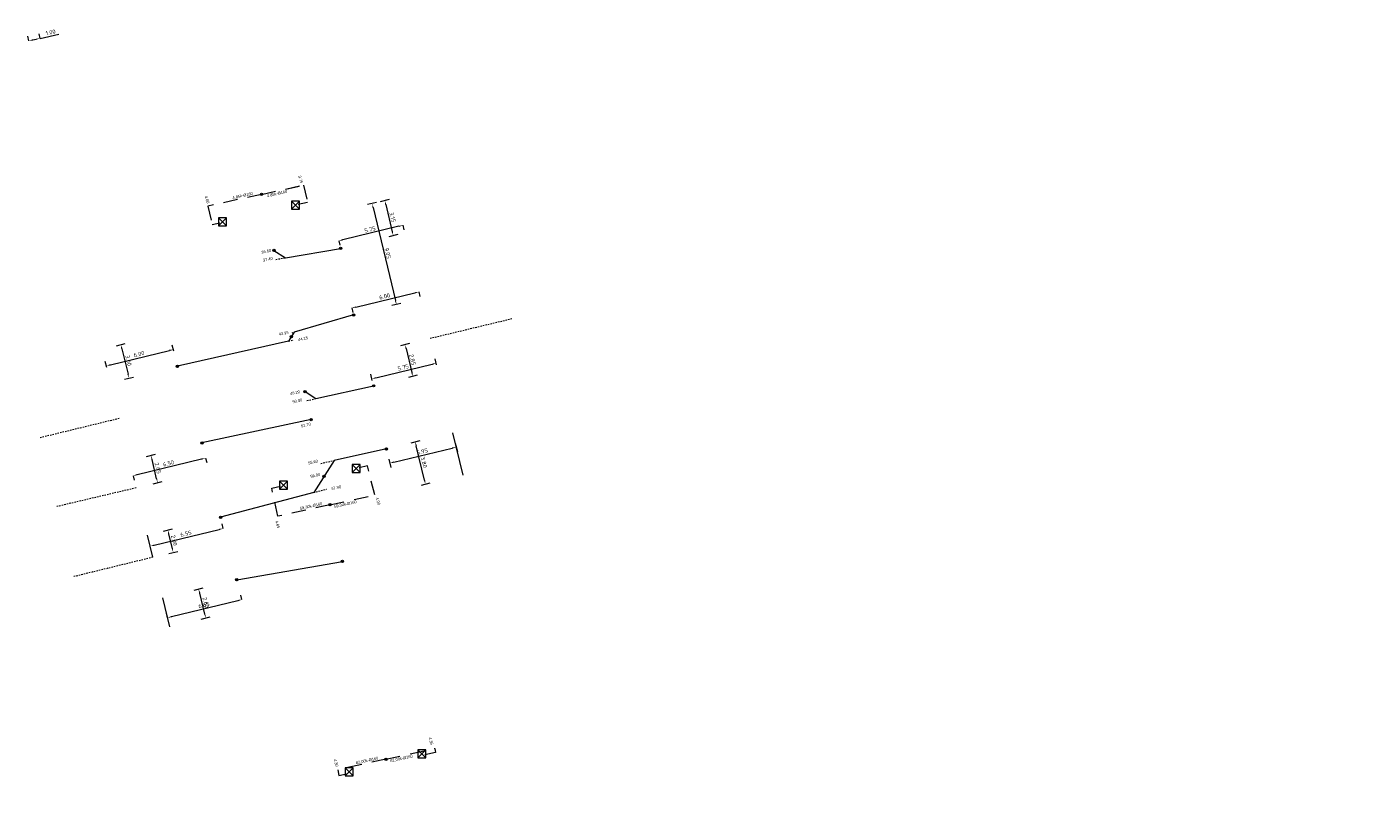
# Model space of a CAD drawing. Header units: inches. Extents: x 0 to 191500, y 0 to 342750.
# Tile 499 of 547: x 188526 to 188642, y 335817 to 335886. Entities that reach past the tile are written whole.
import ezdxf

# ---------------------------------------------------------------- set-up
doc = ezdxf.new("R2010")
doc.units = ezdxf.units.IN
doc.header["$MEASUREMENT"] = 0
for name, pattern in [('RI-HWA_KOLKAANSLUITING', [4.3, 2.5, -1.8]), ('RI-VWA_HUISAANSLUITING', [6.1, 2.5, -1.8, 0, -1.8]), ('STIPPELFIJN', [0.375, 0.25, -0.125])]:
    doc.linetypes.add(name, pattern=pattern)
doc.layers.get('0').update_dxf_attribs({"lineweight": 20})
doc.layers.get('DefPoints').update_dxf_attribs({"lineweight": 20})
for name, color, linetype, lineweight in [('ECW', 150, 'Continuous', 20), ('LOODLIJN', 11, 'STIPPELFIJN', 20), ('N-WE-RI-HWA-MAATVOERING-T25', 151, 'Continuous', 20), ('N-WE-RI-HWA_KOLK-S', 150, 'Continuous', 20), ('N-WE-RI-HWA_KOLKAANSLUITING_PVC_160-G', 150, 'RI-HWA_KOLKAANSLUITING', 20), ('N-WE-RI-INLAAT', 7, 'Continuous', 20), ('N-WE-RI-VWA-MAATVOERING-T25', 30, 'Continuous', 20), ('N-WE-RI-VWA_HUISAANSLUITING', 20, 'RI-VWA_HUISAANSLUITING', 20), ('N-WE-RI-VWA_RIOOLPUT_ONTSTOPPINGSPUT-G', 30, 'Continuous', 20)]:
    doc.layers.add(name, color=color, linetype=linetype, lineweight=lineweight)
doc.styles.add('ISO', font='isocpeur.ttf', dxfattribs={"height": 2.5})
doc.styles.add('NLCS-ISO-M200-T18', font='txt', dxfattribs={"height": 0.36})
doc.dimstyles.new('NLCS-M200-T18-PIJL_L2_H1', dxfattribs={"dimscale": 0.2, "dimtxt": 2.5, "dimasz": 1.8, "dimexe": 2, "dimexo": 2, "dimgap": 0.7, "dimtad": 1, "dimzin": 0, "dimdsep": 46, "dimtxsty": 'NLCS-ISO-M200-T18', "dimcen": 0, "dimdle": 2, "dimclrd": 256, "dimclre": 256, "dimclrt": 256, "dimadec": 1, "dimazin": 0, "dimtfac": 1, "dimtdec": 3, "dimtofl": 0, "dimtmove": 0, "dimatfit": 3, "dimfxl": 2, "dimfxlon": 1, "dimtfillclr": 256, "dimtolj": 1, "dimtzin": 0, "dimlwd": -1, "dimlwe": -1, "dimarcsym": 0})
picture_1 = doc.add_image_def('image1.ecw', size_in_pixel=(220000, 285000))

# ---------------------------------------------------------------- blocks, each defined once
blk = doc.blocks.new('*D2806')
at = {"layer": 'DefPoints', "color": 0, "ltscale": 0.5, "transparency": 16777216}
for p in [(188557.67, 335870.78), (188557.41, 335867.47), (188558.41, 335867.71)]:
    blk.add_point(p, dxfattribs=at)
at = {"layer": 'N-WE-RI-VWA-MAATVOERING-T25', "ltscale": 0.5, "transparency": 16777216}
for p, q in [((188557.06, 335870.63), (188556.28, 335870.44)), ((188556.76, 335870.19), (188557.32, 335867.82)), ((188557.8, 335867.57), (188557.02, 335867.38))]:
    blk.add_line(p, q, dxfattribs=at)
for points in [[(188556.81, 335870.2), (188556.7, 335870.17), (188556.67, 335870.54)], [(188557.38, 335867.84), (188557.27, 335867.81), (188557.41, 335867.47)]]:
    blk.add_solid(points, dxfattribs=at)
at = {"layer": 'N-WE-RI-VWA-MAATVOERING-T25', "ltscale": 0.5, "transparency": 16777216, "insert": (188557.35, 335869.08), "char_height": 0.36, "attachment_point": 5, "rotation": 283.5294, "style": 'NLCS-ISO-M200-T18'}
blk.add_mtext('\\A1;3.15', dxfattribs=at)
blk = doc.blocks.new('*D2807')
at = {"layer": 'DefPoints', "color": 0, "ltscale": 0.5, "transparency": 16777216}
for p in [(188558.16, 335868.72), (188552.57, 335867.38), (188552.66, 335867.03)]:
    blk.add_point(p, dxfattribs=at)
at = {"layer": 'N-WE-RI-VWA-MAATVOERING-T25', "ltscale": 0.5, "transparency": 16777216}
for p, q in [((188557.9, 335868.3), (188553.01, 335867.12)), ((188558.25, 335868.38), (188558.34, 335867.99)), ((188552.66, 335867.03), (188552.75, 335866.65))]:
    blk.add_line(p, q, dxfattribs=at)
for points in [[(188557.88, 335868.35), (188557.91, 335868.24), (188558.25, 335868.38)], [(188552.99, 335867.18), (188553.02, 335867.06), (188552.66, 335867.03)]]:
    blk.add_solid(points, dxfattribs=at)
at = {"layer": 'N-WE-RI-VWA-MAATVOERING-T25', "ltscale": 0.5, "transparency": 16777216, "insert": (188555.38, 335868.02), "char_height": 0.36, "attachment_point": 5, "rotation": 13.5294, "style": 'NLCS-ISO-M200-T18'}
blk.add_mtext('\\A1;5.75', dxfattribs=at)
blk = doc.blocks.new('*D2808')
at = {"layer": 'DefPoints', "color": 0, "ltscale": 0.5, "transparency": 16777216}
for p in [(188557.67, 335870.78), (188557.68, 335861.47), (188559.79, 335861.98)]:
    blk.add_point(p, dxfattribs=at)
at = {"layer": 'N-WE-RI-VWA-MAATVOERING-T25', "ltscale": 0.5, "transparency": 16777216}
for p, q in [((188555.95, 335870.36), (188555.17, 335870.18)), ((188555.65, 335869.92), (188557.59, 335861.82)), ((188558.07, 335861.56), (188557.29, 335861.38))]:
    blk.add_line(p, q, dxfattribs=at)
for points in [[(188555.7, 335869.93), (188555.59, 335869.91), (188555.56, 335870.27)], [(188557.65, 335861.84), (188557.54, 335861.81), (188557.68, 335861.47)]]:
    blk.add_solid(points, dxfattribs=at)
at = {"layer": 'N-WE-RI-VWA-MAATVOERING-T25', "ltscale": 0.5, "transparency": 16777216, "insert": (188556.93, 335865.95), "char_height": 0.36, "attachment_point": 5, "rotation": 283.5294, "style": 'NLCS-ISO-M200-T18'}
blk.add_mtext('\\A1;9.05', dxfattribs=at)
blk = doc.blocks.new('*D2809')
at = {"layer": 'DefPoints', "color": 0, "ltscale": 0.5, "transparency": 16777216}
for p in [(188559.59, 335862.81), (188559.64, 335862.58), (188553.75, 335861.41)]:
    blk.add_point(p, dxfattribs=at)
at = {"layer": 'N-WE-RI-VWA-MAATVOERING-T25', "ltscale": 0.5, "transparency": 16777216}
for p, q in [((188559.64, 335862.58), (188559.73, 335862.19)), ((188554.16, 335861.26), (188559.29, 335862.5)), ((188553.81, 335861.18), (188553.9, 335860.79))]:
    blk.add_line(p, q, dxfattribs=at)
for points in [[(188559.28, 335862.55), (188559.31, 335862.44), (188559.64, 335862.58)], [(188554.14, 335861.32), (188554.17, 335861.2), (188553.81, 335861.18)]]:
    blk.add_solid(points, dxfattribs=at)
at = {"layer": 'N-WE-RI-VWA-MAATVOERING-T25', "ltscale": 0.5, "transparency": 16777216, "insert": (188556.65, 335862.19), "char_height": 0.36, "attachment_point": 5, "rotation": 13.5294, "style": 'NLCS-ISO-M200-T18'}
blk.add_mtext('\\A1;6.00', dxfattribs=at)
blk = doc.blocks.new('*D2810')
at = {"layer": 'DefPoints', "color": 0, "ltscale": 0.5, "transparency": 16777216}
for p in [(188538.26, 335857.55), (188538.39, 335857.01), (188532.56, 335855.59)]:
    blk.add_point(p, dxfattribs=at)
at = {"layer": 'N-WE-RI-VWA-MAATVOERING-T25', "ltscale": 0.5, "transparency": 16777216}
for p, q in [((188538.29, 335857.4), (188538.16, 335857.94)), ((188532.78, 335856.22), (188537.91, 335857.47)), ((188532.46, 335855.98), (188532.33, 335856.52))]:
    blk.add_line(p, q, dxfattribs=at)
for points in [[(188537.89, 335857.53), (188537.92, 335857.41), (188538.26, 335857.55)], [(188532.76, 335856.28), (188532.79, 335856.16), (188532.43, 335856.14)]]:
    blk.add_solid(points, dxfattribs=at)
at = {"layer": 'N-WE-RI-VWA-MAATVOERING-T25', "ltscale": 0.5, "transparency": 16777216, "insert": (188535.27, 335857.16), "char_height": 0.36, "attachment_point": 5, "rotation": 13.6662, "style": 'NLCS-ISO-M200-T18'}
blk.add_mtext('\\A1;6.00', dxfattribs=at)
blk = doc.blocks.new('*D2811')
at = {"layer": 'DefPoints', "color": 0, "ltscale": 0.5, "transparency": 16777216}
for p in [(188532.07, 335857.59), (188532.78, 335854.68), (188534.39, 335855.07)]:
    blk.add_point(p, dxfattribs=at)
at = {"layer": 'N-WE-RI-VWA-MAATVOERING-T25', "ltscale": 0.5, "transparency": 16777216}
for p, q in [((188533.3, 335857.89), (188534.07, 335858.08)), ((188533.77, 335857.63), (188534.31, 335855.42)), ((188534, 335854.98), (188534.78, 335855.16))]:
    blk.add_line(p, q, dxfattribs=at)
for points in [[(188533.83, 335857.65), (188533.71, 335857.62), (188533.68, 335857.98)], [(188534.37, 335855.43), (188534.25, 335855.41), (188534.39, 335855.07)]]:
    blk.add_solid(points, dxfattribs=at)
at = {"layer": 'N-WE-RI-VWA-MAATVOERING-T25', "ltscale": 0.5, "transparency": 16777216, "insert": (188534.35, 335856.6), "char_height": 0.36, "attachment_point": 5, "rotation": 283.6662, "style": 'NLCS-ISO-M200-T18'}
blk.add_mtext('\\A1;3.00', dxfattribs=at)
blk = doc.blocks.new('*D2812')
at = {"layer": 'DefPoints', "color": 0, "ltscale": 0.5, "transparency": 16777216}
for p in [(188561.14, 335856.36), (188561.27, 335855.83), (188555.68, 335854.48)]:
    blk.add_point(p, dxfattribs=at)
at = {"layer": 'N-WE-RI-VWA-MAATVOERING-T25', "ltscale": 0.5, "transparency": 16777216}
for p, q in [((188561.17, 335856.22), (188561.05, 335856.75)), ((188555.9, 335855.1), (188560.79, 335856.27)), ((188555.58, 335854.87), (188555.45, 335855.4))]:
    blk.add_line(p, q, dxfattribs=at)
for points in [[(188560.77, 335856.33), (188560.8, 335856.21), (188561.14, 335856.36)], [(188555.88, 335855.15), (188555.91, 335855.04), (188555.55, 335855.01)]]:
    blk.add_solid(points, dxfattribs=at)
at = {"layer": 'N-WE-RI-VWA-MAATVOERING-T25', "ltscale": 0.5, "transparency": 16777216, "insert": (188558.27, 335856), "char_height": 0.36, "attachment_point": 5, "rotation": 13.5294, "style": 'NLCS-ISO-M200-T18'}
blk.add_mtext('\\A1;5.75', dxfattribs=at)
blk = doc.blocks.new('*D2813')
at = {"layer": 'DefPoints', "color": 0, "ltscale": 0.5, "transparency": 16777216}
for p in [(188560.62, 335858.51), (188561.29, 335855.74), (188559.11, 335855.21)]:
    blk.add_point(p, dxfattribs=at)
at = {"layer": 'N-WE-RI-VWA-MAATVOERING-T25', "ltscale": 0.5, "transparency": 16777216}
for p, q in [((188558.83, 335858.08), (188558.05, 335857.89)), ((188558.52, 335857.64), (188559.02, 335855.56)), ((188559.5, 335855.31), (188558.72, 335855.12))]:
    blk.add_line(p, q, dxfattribs=at)
for points in [[(188558.58, 335857.65), (188558.47, 335857.62), (188558.44, 335857.99)], [(188559.08, 335855.58), (188558.96, 335855.55), (188559.11, 335855.21)]]:
    blk.add_solid(points, dxfattribs=at)
at = {"layer": 'N-WE-RI-VWA-MAATVOERING-T25', "ltscale": 0.5, "transparency": 16777216, "insert": (188559.08, 335856.67), "char_height": 0.36, "attachment_point": 5, "rotation": 283.5294, "style": 'NLCS-ISO-M200-T18'}
blk.add_mtext('\\A1;2.85', dxfattribs=at)
blk = doc.blocks.new('*D2814')
at = {"layer": 'DefPoints', "color": 0, "ltscale": 0.5, "transparency": 16777216}
for p in [(188540.98, 335848.49), (188534.66, 335846.95), (188534.75, 335846.56)]:
    blk.add_point(p, dxfattribs=at)
at = {"layer": 'N-WE-RI-VWA-MAATVOERING-T25', "ltscale": 0.5, "transparency": 16777216}
for p, q in [((188540.72, 335848.01), (188535.1, 335846.65)), ((188541.07, 335848.1), (188541.17, 335847.71)), ((188534.75, 335846.56), (188534.85, 335846.17))]:
    blk.add_line(p, q, dxfattribs=at)
for points in [[(188540.71, 335848.07), (188540.74, 335847.96), (188541.07, 335848.1)], [(188535.09, 335846.71), (188535.12, 335846.59), (188534.75, 335846.56)]]:
    blk.add_solid(points, dxfattribs=at)
at = {"layer": 'N-WE-RI-VWA-MAATVOERING-T25', "ltscale": 0.5, "transparency": 16777216, "insert": (188537.84, 335847.64), "char_height": 0.36, "attachment_point": 5, "rotation": 13.6662, "style": 'NLCS-ISO-M200-T18'}
blk.add_mtext('\\A1;6.50', dxfattribs=at)
blk = doc.blocks.new('*D2815')
at = {"layer": 'DefPoints', "color": 0, "ltscale": 0.5, "transparency": 16777216}
for p in [(188534.44, 335847.88), (188536.31, 335848.33), (188535.01, 335845.5)]:
    blk.add_point(p, dxfattribs=at)
at = {"layer": 'N-WE-RI-VWA-MAATVOERING-T25', "ltscale": 0.5, "transparency": 16777216}
for p, q in [((188535.92, 335848.24), (188536.7, 335848.43)), ((188536.8, 335846.3), (188536.4, 335847.98)), ((188536.5, 335845.86), (188537.28, 335846.05))]:
    blk.add_line(p, q, dxfattribs=at)
for points in [[(188536.45, 335848), (188536.34, 335847.97), (188536.31, 335848.33)], [(188536.86, 335846.32), (188536.75, 335846.29), (188536.89, 335845.95)]]:
    blk.add_solid(points, dxfattribs=at)
at = {"layer": 'N-WE-RI-VWA-MAATVOERING-T25', "ltscale": 0.5, "transparency": 16777216, "insert": (188536.91, 335847.22), "char_height": 0.36, "attachment_point": 5, "rotation": 283.6662, "style": 'NLCS-ISO-M200-T18'}
blk.add_mtext('\\A1;2.45', dxfattribs=at)
blk = doc.blocks.new('*D2816')
at = {"layer": 'DefPoints', "color": 0, "ltscale": 0.5, "transparency": 16777216}
for p in [(188562.6, 335850.29), (188559.33, 335849.51), (188563.49, 335846.6)]:
    blk.add_point(p, dxfattribs=at)
at = {"layer": 'N-WE-RI-VWA-MAATVOERING-T25', "ltscale": 0.5, "transparency": 16777216}
for p, q in [((188559.71, 335849.6), (188558.94, 335849.41)), ((188560.13, 335846.16), (188559.41, 335849.16)), ((188560.6, 335845.9), (188559.83, 335845.72))]:
    blk.add_line(p, q, dxfattribs=at)
for points in [[(188559.47, 335849.17), (188559.35, 335849.14), (188559.33, 335849.51)], [(188560.19, 335846.17), (188560.07, 335846.15), (188560.22, 335845.81)]]:
    blk.add_solid(points, dxfattribs=at)
at = {"layer": 'N-WE-RI-VWA-MAATVOERING-T25', "ltscale": 0.5, "transparency": 16777216, "insert": (188560.08, 335847.73), "char_height": 0.36, "attachment_point": 5, "rotation": 283.5294, "style": 'NLCS-ISO-M200-T18'}
blk.add_mtext('\\A1;3.80', dxfattribs=at)
blk = doc.blocks.new('*D2817')
at = {"layer": 'DefPoints', "color": 0, "ltscale": 0.5, "transparency": 16777216}
for p in [(188562.72, 335849.78), (188562.9, 335849.06), (188556.94, 335848.39)]:
    blk.add_point(p, dxfattribs=at)
at = {"layer": 'N-WE-RI-VWA-MAATVOERING-T25', "ltscale": 0.5, "transparency": 16777216}
for p, q in [((188557.46, 335847.75), (188562.55, 335848.97)), ((188562.81, 335849.4), (188562.99, 335848.67)), ((188557.03, 335848), (188557.2, 335847.27))]:
    blk.add_line(p, q, dxfattribs=at)
for points in [[(188562.53, 335849.03), (188562.56, 335848.91), (188562.9, 335849.06)], [(188557.45, 335847.81), (188557.47, 335847.69), (188557.11, 335847.66)]]:
    blk.add_solid(points, dxfattribs=at)
at = {"layer": 'N-WE-RI-VWA-MAATVOERING-T25', "ltscale": 0.5, "transparency": 16777216, "insert": (188559.93, 335848.67), "char_height": 0.36, "attachment_point": 5, "rotation": 13.5294, "style": 'NLCS-ISO-M200-T18'}
blk.add_mtext('\\A1;5.95', dxfattribs=at)
blk = doc.blocks.new('*D2818')
at = {"layer": 'DefPoints', "color": 0, "ltscale": 0.5, "transparency": 16777216}
for p in [(188542.61, 335841.97), (188542.61, 335841.97), (188536.25, 335840.42)]:
    blk.add_point(p, dxfattribs=at)
at = {"layer": 'N-WE-RI-VWA-MAATVOERING-T25', "ltscale": 0.5, "transparency": 16777216}
for p, q in [((188536.6, 335840.51), (188542.26, 335841.88)), ((188542.61, 335841.97), (188542.52, 335842.36)), ((188536.25, 335840.42), (188536.15, 335840.81))]:
    blk.add_line(p, q, dxfattribs=at)
for points in [[(188542.25, 335841.94), (188542.28, 335841.83), (188542.61, 335841.97)], [(188536.58, 335840.56), (188536.61, 335840.45), (188536.25, 335840.42)]]:
    blk.add_solid(points, dxfattribs=at)
at = {"layer": 'N-WE-RI-VWA-MAATVOERING-T25', "ltscale": 0.5, "transparency": 16777216, "insert": (188539.35, 335841.51), "char_height": 0.36, "attachment_point": 5, "rotation": 13.6662, "style": 'NLCS-ISO-M200-T18'}
blk.add_mtext('\\A1;6.55', dxfattribs=at)
blk = doc.blocks.new('*D2819')
at = {"layer": 'DefPoints', "color": 0, "ltscale": 0.5, "transparency": 16777216}
for p in [(188537.78, 335841.82), (188536.01, 335841.39), (188536.48, 335839.45)]:
    blk.add_point(p, dxfattribs=at)
at = {"layer": 'N-WE-RI-VWA-MAATVOERING-T25', "ltscale": 0.5, "transparency": 16777216}
for p, q in [((188537.39, 335841.73), (188538.17, 335841.92)), ((188538.17, 335840.23), (188537.86, 335841.47)), ((188537.86, 335839.78), (188538.64, 335839.97))]:
    blk.add_line(p, q, dxfattribs=at)
for points in [[(188537.92, 335841.49), (188537.8, 335841.46), (188537.78, 335841.82)], [(188538.22, 335840.24), (188538.11, 335840.21), (188538.25, 335839.88)]]:
    blk.add_solid(points, dxfattribs=at)
at = {"layer": 'N-WE-RI-VWA-MAATVOERING-T25', "ltscale": 0.5, "transparency": 16777216, "insert": (188538.33, 335840.93), "char_height": 0.36, "attachment_point": 5, "rotation": 283.6662, "style": 'NLCS-ISO-M200-T18'}
blk.add_mtext('\\A1;2.00', dxfattribs=at)
blk = doc.blocks.new('*D2820')
at = {"layer": 'DefPoints', "color": 0, "ltscale": 0.5, "transparency": 16777216}
for p in [(188537.34, 335835.93), (188540.46, 335836.69), (188537.95, 335833.4)]:
    blk.add_point(p, dxfattribs=at)
at = {"layer": 'N-WE-RI-VWA-MAATVOERING-T25', "ltscale": 0.5, "transparency": 16777216}
for p, q in [((188540.08, 335836.59), (188540.85, 335836.78)), ((188540.99, 335834.51), (188540.55, 335836.34)), ((188540.69, 335834.07), (188541.47, 335834.26))]:
    blk.add_line(p, q, dxfattribs=at)
for points in [[(188540.61, 335836.35), (188540.49, 335836.32), (188540.46, 335836.69)], [(188541.05, 335834.53), (188540.94, 335834.5), (188541.08, 335834.16)]]:
    blk.add_solid(points, dxfattribs=at)
at = {"layer": 'N-WE-RI-VWA-MAATVOERING-T25', "ltscale": 0.5, "transparency": 16777216, "insert": (188541.08, 335835.5), "char_height": 0.36, "attachment_point": 5, "rotation": 283.6662, "style": 'NLCS-ISO-M200-T18'}
blk.add_mtext('\\A1;2.60', dxfattribs=at)
blk = doc.blocks.new('*D2821')
at = {"layer": 'DefPoints', "color": 0, "ltscale": 0.5, "transparency": 16777216}
for p in [(188544.22, 335835.76), (188544.27, 335835.57), (188537.81, 335834)]:
    blk.add_point(p, dxfattribs=at)
at = {"layer": 'N-WE-RI-VWA-MAATVOERING-T25', "ltscale": 0.5, "transparency": 16777216}
for p, q in [((188544.22, 335835.76), (188544.13, 335836.15)), ((188537.76, 335834.19), (188537.67, 335834.58)), ((188538.11, 335834.28), (188543.87, 335835.68))]:
    blk.add_line(p, q, dxfattribs=at)
for points in [[(188543.86, 335835.74), (188543.89, 335835.62), (188544.22, 335835.76)], [(188538.1, 335834.34), (188538.13, 335834.22), (188537.76, 335834.19)]]:
    blk.add_solid(points, dxfattribs=at)
at = {"layer": 'N-WE-RI-VWA-MAATVOERING-T25', "ltscale": 0.5, "transparency": 16777216, "insert": (188540.92, 335835.29), "char_height": 0.36, "attachment_point": 5, "rotation": 13.6662, "style": 'NLCS-ISO-M200-T18'}
blk.add_mtext('\\A1;6.65', dxfattribs=at)
blk = doc.blocks.new('*D2843')
at = {"layer": 'DefPoints', "color": 0, "ltscale": 0.5, "transparency": 16777216}
for p in [(188525.76, 335884.09), (188526.65, 335884.67), (188526.73, 335884.31)]:
    blk.add_point(p, dxfattribs=at)
at = {"layer": 'N-WE-RI-VWA-MAATVOERING-T25', "ltscale": 0.5, "transparency": 16777216}
for p, q in [((188525.68, 335884.46), (188525.59, 335884.85)), ((188526.65, 335884.67), (188526.57, 335885.06)), ((188526.65, 335884.67), (188528.28, 335885.03)), ((188526.03, 335884.53), (188526.3, 335884.6))]:
    blk.add_line(p, q, dxfattribs=at)
for points in [[(188526.01, 335884.59), (188526.04, 335884.48), (188525.68, 335884.46)], [(188526.29, 335884.65), (188526.31, 335884.54), (188526.65, 335884.67)]]:
    blk.add_solid(points, dxfattribs=at)
at = {"layer": 'N-WE-RI-VWA-MAATVOERING-T25', "ltscale": 0.5, "transparency": 16777216, "insert": (188527.57, 335885.2), "char_height": 0.36, "attachment_point": 5, "rotation": 12.4469, "style": 'NLCS-ISO-M200-T18'}
blk.add_mtext('\\A1;1.00', dxfattribs=at)
blk = doc.blocks.new('A$C2C270354')
h = blk.add_hatch(color=256)
h.dxf.hatch_style = 1
edge = h.paths.add_edge_path()
edge.add_arc((0, 0), 0.1, 0, 360)
blk.add_circle((0, 0), 0.1)

msp = doc.modelspace()

# ---------------------------------------------------------------- linework, layer by layer
at = {"layer": 'LOODLIJN', "ltscale": 0.5}
for p, q in [((188547.18618, 335865.41401), (188548.01615, 335865.55485)), ((188567.7375, 335860.2225), (188560.6207, 335858.51004)), ((188548.29296, 335858.28529), (188548.73364, 335858.38227)), ((188549.89423, 335853.10847), (188550.67554, 335853.28041)), ((188533.5435, 335851.54525), (188526.65236, 335849.86519)), ((188551.09781, 335847.63934), (188552.27296, 335847.89795)), ((188535.014, 335845.4975), (188528.1135, 335843.872)), ((188550.47658, 335845.09622), (188551.59214, 335845.39309)), ((188536.4845, 335839.44975), (188529.60081, 335837.7715))]:
    msp.add_line(p, q, dxfattribs=at)
at = {"layer": 'LOODLIJN', "ltscale": 0.2}
msp.add_line((188548.59691, 335859.00361), (188548.7898, 335859.06019), dxfattribs=at)
at = {"layer": 'N-WE-RI-HWA_KOLK-S'}
for p, q in [((188548.54385, 335870.47307), (188548.54236, 335869.77662)), ((188548.54236, 335869.77662), (188549.2403, 335870.47158)), ((188548.54236, 335869.77662), (188549.23881, 335869.77512)), ((188548.54385, 335870.47307), (188549.23881, 335869.77512)), ((188549.2403, 335870.47158), (188548.54385, 335870.47307)), ((188549.23881, 335869.77512), (188549.2403, 335870.47158)), ((188542.20019, 335869.04486), (188542.1987, 335868.34841)), ((188542.1987, 335868.34841), (188542.89665, 335869.04337)), ((188542.20019, 335869.04486), (188542.89515, 335868.34691)), ((188542.89665, 335869.04337), (188542.20019, 335869.04486)), ((188542.89515, 335868.34691), (188542.89665, 335869.04337)), ((188542.1987, 335868.34841), (188542.89515, 335868.34691)), ((188553.84193, 335847.53172), (188553.84044, 335846.83527)), ((188553.84044, 335846.83527), (188554.53839, 335847.53022)), ((188553.84193, 335847.53172), (188554.53689, 335846.83377)), ((188554.53839, 335847.53022), (188553.84193, 335847.53172)), ((188554.53689, 335846.83377), (188554.53839, 335847.53022)), ((188553.84044, 335846.83527), (188554.53689, 335846.83377)), ((188547.48898, 335846.09879), (188547.48748, 335845.40234)), ((188547.48748, 335845.40234), (188548.18543, 335846.09729)), ((188547.48748, 335845.40234), (188548.18394, 335845.40084)), ((188547.48898, 335846.09879), (188548.18394, 335845.40084)), ((188548.18543, 335846.09729), (188547.48898, 335846.09879)), ((188548.18394, 335845.40084), (188548.18543, 335846.09729)), ((188559.53783, 335822.66915), (188559.53634, 335821.97269)), ((188559.53634, 335821.97269), (188560.23429, 335822.66765)), ((188559.53634, 335821.97269), (188560.23279, 335821.9712)), ((188559.53783, 335822.66915), (188560.23279, 335821.9712)), ((188560.23429, 335822.66765), (188559.53783, 335822.66915)), ((188560.23279, 335821.9712), (188560.23429, 335822.66765)), ((188553.21351, 335821.11847), (188553.21201, 335820.42201)), ((188553.21201, 335820.42201), (188553.90996, 335821.11697)), ((188553.21351, 335821.11847), (188553.90847, 335820.42052)), ((188553.90996, 335821.11697), (188553.21351, 335821.11847)), ((188553.90847, 335820.42052), (188553.90996, 335821.11697)), ((188553.21201, 335820.42201), (188553.90847, 335820.42052))]:
    msp.add_line(p, q, dxfattribs=at)
at = {"layer": 'N-WE-RI-HWA_KOLKAANSLUITING_PVC_160-G', "ltscale": 0.5}
for p, q in [((188545.93959, 335871.07847), (188541.25177, 335870.04683)), ((188545.93559, 335871.07759), (188549.59796, 335871.88355)), ((188545.93962, 335871.07847), (188549.21133, 335871.79847)), ((188549.59796, 335871.88355), (188549.93562, 335870.36321)), ((188541.25177, 335870.04683), (188541.63596, 335868.43664)), ((188549.93562, 335870.36321), (188549.135, 335870.18)), ((188541.63596, 335868.43664), (188542.31318, 335868.60254)), ((188555.16484, 335847.41996), (188554.433, 335847.239)), ((188555.79947, 335844.88548), (188555.16484, 335847.41996)), ((188546.82135, 335845.46924), (188547.60267, 335845.65157)), ((188547.3517, 335843.0264), (188546.82135, 335845.46924)), ((188551.89303, 335844.0258), (188547.3517, 335843.0264)), ((188551.89295, 335844.02579), (188555.79947, 335844.88548)), ((188556.7718, 335821.85628), (188552.57231, 335820.93211)), ((188556.7678, 335821.8554), (188560.43016, 335822.66137)), ((188556.7718, 335821.85628), (188561.02014, 335822.79121)), ((188561.08281, 335822.45354), (188560.15969, 335822.24206)), ((188561.02014, 335822.79121), (188561.08281, 335822.45354)), ((188552.57231, 335820.93211), (188552.66412, 335820.4397))]:
    msp.add_line(p, q, dxfattribs=at)
at = {"layer": 'N-WE-RI-HWA_KOLKAANSLUITING_PVC_160-G', "linetype": 'ByBlock', "ltscale": 0.5}
msp.add_line((188552.66412, 335820.4397), (188553.34432, 335820.59651), dxfattribs=at)
at = {"layer": 'N-WE-RI-VWA-MAATVOERING-T25', "ltscale": 0.5}
msp.add_line((188563.487, 335846.598), (188562.59801, 335850.29255), dxfattribs=at)
at = {"layer": 'N-WE-RI-VWA-MAATVOERING-T25', "linetype": 'ByBlock', "ltscale": 0.5}
for p, q in [((188536.4845, 335839.44975), (188536.01197, 335841.39313)), ((188537.955, 335833.402), (188537.34071, 335835.92839))]:
    msp.add_line(p, q, dxfattribs=at)
at = {"layer": 'N-WE-RI-VWA_HUISAANSLUITING', "linetype": 'ByBlock', "ltscale": 0.5}
for p, q in [((188547.01424, 335866.19532), (188548.01615, 335865.55485)), ((188548.01615, 335865.55485), (188552.81549, 335866.36923)), ((188553.9527, 335860.57447), (188548.7898, 335859.06019)), ((188548.7898, 335859.06019), (188548.29103, 335858.28228)), ((188548.29103, 335858.28228), (188538.61193, 335856.09552)), ((188550.67554, 335853.28041), (188555.69701, 335854.39395)), ((188549.72229, 335853.88977), (188550.67554, 335853.28041)), ((188550.25961, 335851.4482), (188540.75113, 335849.41386)), ((188556.81392, 335848.89727), (188552.27296, 335847.89795)), ((188552.27296, 335847.89795), (188550.47658, 335845.09622)), ((188550.47658, 335845.09622), (188542.37653, 335842.94066)), ((188543.78091, 335837.49382), (188552.9784, 335839.09382))]:
    msp.add_line(p, q, dxfattribs=at)
at = {"layer": 'N-WE-RI-VWA_RIOOLPUT_ONTSTOPPINGSPUT-G'}
for p, q in [((188552.90562, 335866.41256), (188552.72536, 335866.3259)), ((188552.77216, 335866.45936), (188552.85882, 335866.2791)), ((188554.04283, 335860.6178), (188553.86257, 335860.53114)), ((188553.90937, 335860.6646), (188553.99603, 335860.48434)), ((188538.70205, 335856.13885), (188538.5218, 335856.05219)), ((188538.5686, 335856.18565), (188538.65525, 335856.00539)), ((188555.78713, 335854.43727), (188555.60688, 335854.35062)), ((188555.65368, 335854.48407), (188555.74033, 335854.30382)), ((188540.84126, 335849.45718), (188540.661, 335849.37053)), ((188540.7078, 335849.50398), (188540.79446, 335849.32373)), ((188556.90405, 335848.94059), (188556.72379, 335848.85394)), ((188556.77059, 335848.98739), (188556.85725, 335848.80714)), ((188542.46666, 335842.98399), (188542.28641, 335842.89733)), ((188542.3332, 335843.03079), (188542.41986, 335842.85053)), ((188543.87103, 335837.53715), (188543.69078, 335837.45049)), ((188543.73758, 335837.58394), (188543.82423, 335837.40369))]:
    msp.add_line(p, q, dxfattribs=at)
for centre in [(188552.81549, 335866.36923), (188553.9527, 335860.57447), (188538.61193, 335856.09552), (188555.69701, 335854.39395), (188540.75113, 335849.41386), (188556.81392, 335848.89727), (188542.37653, 335842.94066), (188543.78091, 335837.49382)]:
    msp.add_circle(centre, 0.1, dxfattribs=at)

# ---------------------------------------------------------------- block references
at = {"layer": 'N-WE-RI-INLAAT', "rotation": 0.06357443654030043}
for p in [(188545.93559, 335871.07759), (188547.01424, 335866.19532), (188548.54041, 335858.67123), (188549.72229, 335853.88977), (188550.25961, 335851.4482), (188551.37477, 335846.49708), (188551.89303, 335844.0258), (188552.9784, 335839.09382), (188556.7678, 335821.8554)]:
    msp.add_blockref('A$C2C270354', p, dxfattribs=at)

# ---------------------------------------------------------------- texts
at = {"layer": 'N-WE-RI-HWA-MAATVOERING-T25', "char_height": 0.25, "attachment_point": 5, "style": 'ISO'}
for s, insert, rotation in [('{\\Fiso-3098.shx;3.75}', (188549.34031, 335872.37877), 286.58142), ('{\\Fiso-3098.shx;4.80}', (188541.196, 335870.62305), 286.58142), ('{\\Fiso-3098.shx;4.85k-%%c160}', (188544.2938, 335870.97065), 12.48408), ('{\\Fiso-3098.shx;4.85k-%%c160}', (188547.28591, 335871.14019), 12.48408), ('{\\Fiso-3098.shx;59.30k-%%c160}', (188550.24721, 335843.91798), 12.48408), ('{\\Fiso-3098.shx;59.30k-%%c160}', (188553.23933, 335844.08752), 12.48408), ('{\\Fiso-3098.shx;4.00}', (188556.08064, 335844.33676), 286.58142), ('{\\Fiso-3098.shx;4.65}', (188547.33172, 335842.31586), 286.58142), ('{\\Fiso-3098.shx;4.35}', (188560.68651, 335823.44325), 286.58142), ('{\\Fiso-3098.shx;4.30}', (188552.42262, 335821.53229), 286.58142), ('{\\Fiso-3098.shx;82.00k-%%c160}', (188555.126, 335821.74846), 12.48408), ('{\\Fiso-3098.shx;82.00k-%%c160}', (188558.11812, 335821.91801), 12.48408)]:
    msp.add_mtext(s, dxfattribs=dict(at, insert=insert, rotation=rotation))
at = {"layer": 'N-WE-RI-VWA-MAATVOERING-T25', "char_height": 0.25, "attachment_point": 5, "rotation": 12.48408, "style": 'ISO'}
for s, insert in [('{\\Fiso-3098.shx;36.60}', (188546.3409, 335866.10924)), ('{\\Fiso-3098.shx;37.40}', (188546.48807, 335865.41864)), ('{\\Fiso-3098.shx;43.95}', (188547.85908, 335858.97006)), ('{\\Fiso-3098.shx;44.15}', (188549.55148, 335858.49748)), ('{\\Fiso-3098.shx;49.20}', (188548.8492, 335853.79644)), ('{\\Fiso-3098.shx;50.00}', (188549.05588, 335853.07962)), ('{\\Fiso-3098.shx;51.70}', (188549.80064, 335850.97809)), ('{\\Fiso-3098.shx;55.60}', (188550.41849, 335847.75074)), ('{\\Fiso-3098.shx;56.80}', (188550.61493, 335846.5835)), ('{\\Fiso-3098.shx;57.90}', (188552.43647, 335845.51629))]:
    msp.add_mtext(s, dxfattribs=dict(at, insert=insert))

# ---------------------------------------------------------------- dimensions: what is measured, and where the dimension line sits
at = {"layer": 'N-WE-RI-VWA-MAATVOERING-T25', "ltscale": 0.5}
for p1, p2, distance, picture, middle in [((188525.75589, 335884.09312), (188526.73239, 335884.30865), 0.37302, '*D2843', (188527.57347, 335885.20399)), ((188557.669, 335870.777), (188559.7862, 335861.97814), -2.16722, '*D2808', (188556.93164, 335865.94542)), ((188557.669, 335870.777), (188558.40593, 335867.71441), -1.02607, '*D2806', (188557.35098, 335869.08052)), ((188558.16343, 335868.7222), (188552.57299, 335867.37702), 0.3526, '*D2807', (188555.37584, 335868.01791)), ((188553.75221, 335861.40769), (188559.58571, 335862.81135), -0.23714, '*D2809', (188556.64958, 335862.19008)), ((188532.073, 335857.593), (188532.78179, 335854.67793), 1.65829, '*D2811', (188534.34968, 335856.60287)), ((188532.55933, 335855.59287), (188538.38946, 335857.01046), 0.55841, '*D2810', (188535.26686, 335857.1552)), ((188560.6207, 335858.51004), (188561.28744, 335855.73913), -2.24255, '*D2813', (188559.08488, 335856.67482)), ((188555.67574, 335854.48232), (188561.26618, 335855.8275), 0.5449, '*D2812', (188558.26862, 335855.99581)), ((188556.93528, 335848.39289), (188562.72017, 335849.78486), -0.75034, '*D2817', (188559.9284, 335848.67047)), ((188563.487, 335846.598), (188562.59801, 335850.29255), 3.36538, '*D2816', (188560.08164, 335847.73282)), ((188535.014, 335845.4975), (188534.43515, 335847.87814), -1.92972, '*D2815', (188536.91061, 335847.21935)), ((188540.97659, 335848.48659), (188534.66062, 335846.95087), 0.39932, '*D2814', (188537.83735, 335847.64165)), ((188536.4845, 335839.44975), (188536.01197, 335841.39313), -1.81755, '*D2819', (188538.32527, 335840.92647)), ((188536.24824, 335840.42144), (188542.6128, 335841.96897), 0, '*D2818', (188539.35491, 335841.50615)), ((188537.955, 335833.402), (188537.34071, 335835.92839), -3.21491, '*D2820', (188541.08269, 335835.50037)), ((188537.80958, 335834.00008), (188544.27131, 335835.57124), 0.19905, '*D2821', (188540.91781, 335835.29002))]:
    dim = msp.add_aligned_dim(p1=p1, p2=p2, distance=distance, dimstyle='NLCS-M200-T18-PIJL_L2_H1', dxfattribs=at)
    dim.commit()
    dim.dimension.update_dxf_attribs({"geometry": picture, "text_midpoint": middle})

# ---------------------------------------------------------------- pictures from other files: only their frames are drawn
at = {"layer": 'ECW'}
image = msp.add_image(picture_1, insert=(180500, 328500), size_in_units=(11000, 14250), dxfattribs=at)
image.dxf.flags = 7

doc.saveas('drawing.dxf')
